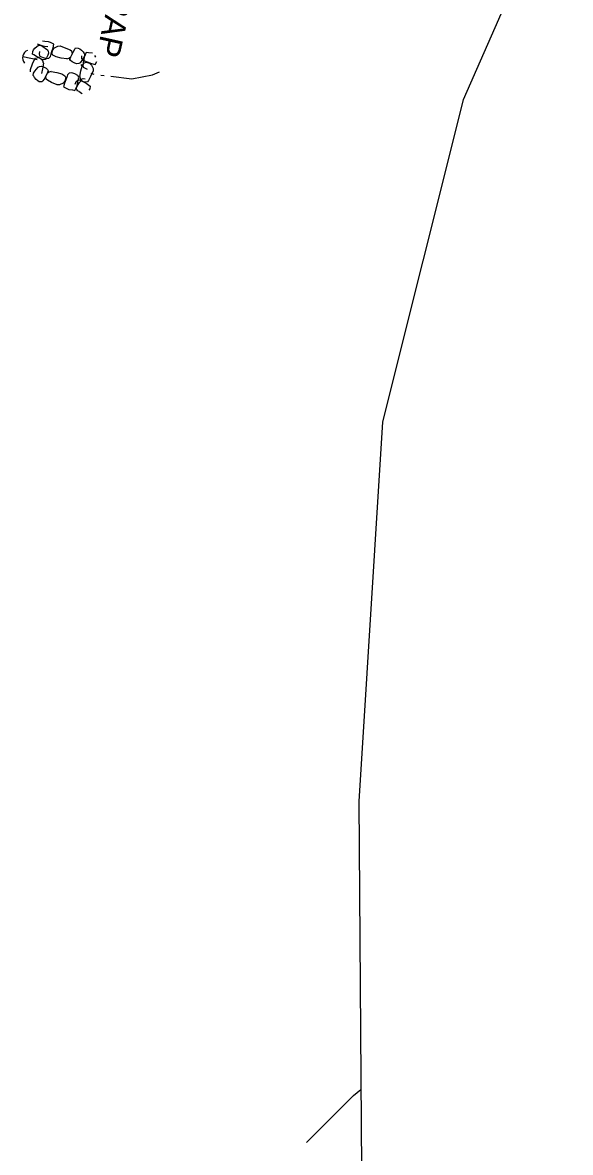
# Model space of a CAD drawing. Extents: x 589250 to 1188077, y 162953 to 363065.
# Drawn here: x 594259.3 to 594401.6, y 187511.1 to 187804.6 of the extents above; entities that cross this region are included whole.
import ezdxf

# ---------------------------------------------------------------- set-up
doc = ezdxf.new("R2010")
doc.units = 0
for name, color, linetype in [('E_DRN', 7, 'Continuous'), ('E_DRN_RipRap', 7, 'Continuous'), ('E_DRN_RipRap_Text', 7, 'Continuous'), ('E_MAP_Limits', 7, 'Continuous'), ('E_WTR_FlowLine', 7, 'Continuous')]:
    doc.layers.add(name, color=color, linetype=linetype)

msp = doc.modelspace()

# ---------------------------------------------------------------- linework, layer by layer
at = {"layer": 'E_DRN'}
msp.add_arc((594261.44, 187795.43), 2.11, 113.8246, 220.0848, dxfattribs=at)
at = {"layer": 'E_DRN_RipRap'}
for p, q in [((594262.52, 187797.94), (594262.99, 187798.35)), ((594262.52, 187797.94), (594262.99, 187798.35)), ((594262.99, 187798.35), (594263.38, 187798.59)), ((594262.99, 187798.35), (594263.38, 187798.59)), ((594263.14, 187799.09), (594264.3, 187798.58)), ((594263.14, 187799.09), (594264.3, 187798.58)), ((594263.38, 187798.59), (594263.54, 187798.68)), ((594263.38, 187798.59), (594263.54, 187798.68)), ((594263.54, 187798.68), (594264.1, 187798.64)), ((594263.54, 187798.68), (594264.1, 187798.64)), ((594264.1, 187798.64), (594264.69, 187798.31)), ((594264.1, 187798.64), (594264.69, 187798.31)), ((594264.3, 187798.58), (594264.98, 187798.48)), ((594264.3, 187798.58), (594264.98, 187798.48)), ((594265.1, 187799.69), (594264.45, 187799.78)), ((594265.1, 187799.69), (594264.45, 187799.78)), ((594264.69, 187798.31), (594265.21, 187797.92)), ((594264.69, 187798.31), (594265.21, 187797.92)), ((594264.98, 187798.48), (594265.84, 187798.32)), ((594264.98, 187798.48), (594265.84, 187798.32)), ((594266.08, 187799.6), (594265.1, 187799.69)), ((594266.08, 187799.6), (594265.1, 187799.69)), ((594266.59, 187799.38), (594266.08, 187799.6)), ((594266.59, 187799.38), (594266.08, 187799.6)), ((594267.42, 187798.95), (594266.59, 187799.38)), ((594267.42, 187798.95), (594266.59, 187799.38)), ((594266.91, 187797.1), (594267.26, 187798.01)), ((594266.91, 187797.1), (594267.26, 187798.01)), ((594267.2, 187797.49), (594267.61, 187798.03)), ((594267.2, 187797.49), (594267.61, 187798.03)), ((594267.26, 187798.01), (594267.42, 187798.95)), ((594267.26, 187798.01), (594267.42, 187798.95)), ((594267.61, 187798.03), (594268.46, 187798.48)), ((594267.61, 187798.03), (594268.46, 187798.48)), ((594268.46, 187798.48), (594269.09, 187798.51)), ((594268.46, 187798.48), (594269.09, 187798.51)), ((594269.09, 187798.51), (594270.57, 187797.96)), ((594269.09, 187798.51), (594270.57, 187797.96)), ((594261.93, 187796.39), (594261.96, 187797.09)), ((594261.93, 187796.39), (594261.96, 187797.09)), ((594262.25, 187796.17), (594261.93, 187796.39)), ((594262.25, 187796.17), (594261.93, 187796.39)), ((594261.96, 187797.09), (594262.19, 187797.51)), ((594261.96, 187797.09), (594262.19, 187797.51)), ((594262.19, 187797.51), (594262.52, 187797.94)), ((594262.19, 187797.51), (594262.52, 187797.94)), ((594262.97, 187795.72), (594262.25, 187796.17)), ((594262.97, 187795.72), (594262.25, 187796.17)), ((594262.43, 187794.95), (594262.66, 187795.29)), ((594262.43, 187794.95), (594262.66, 187795.29)), ((594262.66, 187795.29), (594263.49, 187795.47)), ((594262.66, 187795.29), (594263.49, 187795.47)), ((594264.4, 187795), (594262.97, 187795.72)), ((594264.4, 187795), (594262.97, 187795.72)), ((594264.18, 187795.11), (594263.49, 187795.47)), ((594264.18, 187795.11), (594263.49, 187795.47)), ((594263.71, 187797.07), (594263.6, 187796.45)), ((594263.71, 187797.07), (594263.6, 187796.45)), ((594263.6, 187796.45), (594263.73, 187795.99)), ((594263.6, 187796.45), (594263.73, 187795.99)), ((594263.73, 187795.99), (594263.83, 187795.88)), ((594263.73, 187795.99), (594263.83, 187795.88)), ((594263.83, 187795.88), (594264.7, 187795.49)), ((594263.83, 187795.88), (594264.7, 187795.49)), ((594264.56, 187794.63), (594264.18, 187795.11)), ((594264.56, 187794.63), (594264.18, 187795.11)), ((594264.7, 187795.49), (594265.43, 187795.27)), ((594264.7, 187795.49), (594265.43, 187795.27)), ((594265.54, 187795.42), (594265.19, 187795.02)), ((594265.54, 187795.42), (594265.19, 187795.02)), ((594265.21, 187797.92), (594265.77, 187797.5)), ((594265.21, 187797.92), (594265.77, 187797.5)), ((594265.43, 187795.27), (594266.12, 187795.33)), ((594265.43, 187795.27), (594266.12, 187795.33)), ((594265.84, 187796.09), (594265.54, 187795.42)), ((594265.84, 187796.09), (594265.54, 187795.42)), ((594265.77, 187797.5), (594265.94, 187797.15)), ((594265.77, 187797.5), (594265.94, 187797.15)), ((594266.01, 187796.62), (594265.84, 187796.09)), ((594266.01, 187796.62), (594265.84, 187796.09)), ((594265.94, 187797.15), (594266.01, 187796.62)), ((594265.94, 187797.15), (594266.01, 187796.62)), ((594266.12, 187795.33), (594266.57, 187795.78)), ((594266.12, 187795.33), (594266.57, 187795.78)), ((594266.57, 187795.78), (594266.64, 187796.15)), ((594266.57, 187795.78), (594266.64, 187796.15)), ((594266.64, 187796.15), (594266.91, 187797.1)), ((594266.64, 187796.15), (594266.91, 187797.1)), ((594266.93, 187796.66), (594267.2, 187797.49)), ((594266.93, 187796.66), (594267.2, 187797.49)), ((594267.19, 187796.11), (594266.93, 187796.66)), ((594267.19, 187796.11), (594266.93, 187796.66)), ((594268.04, 187795.64), (594267.19, 187796.11)), ((594268.04, 187795.64), (594267.19, 187796.11)), ((594269.34, 187795.33), (594268.04, 187795.64)), ((594269.34, 187795.33), (594268.04, 187795.64)), ((594270.81, 187795.16), (594269.34, 187795.33)), ((594270.81, 187795.16), (594269.34, 187795.33)), ((594270.57, 187797.96), (594271.66, 187797.46)), ((594270.57, 187797.96), (594271.66, 187797.46)), ((594270.81, 187795.16), (594271.36, 187795.31)), ((594270.81, 187795.16), (594271.36, 187795.31)), ((594271.36, 187795.31), (594271.84, 187795.7)), ((594271.36, 187795.31), (594271.84, 187795.7)), ((594271.63, 187795), (594271.73, 187795.49)), ((594271.63, 187795), (594271.73, 187795.49)), ((594271.66, 187797.46), (594272, 187797.23)), ((594271.66, 187797.46), (594272, 187797.23)), ((594271.73, 187795.49), (594272.44, 187796.93)), ((594271.73, 187795.49), (594272.44, 187796.93)), ((594271.84, 187795.7), (594272.19, 187796.4)), ((594271.84, 187795.7), (594272.19, 187796.4)), ((594272, 187797.23), (594272.19, 187796.4)), ((594272, 187797.23), (594272.19, 187796.4)), ((594272.44, 187796.93), (594272.87, 187797.65)), ((594272.44, 187796.93), (594272.87, 187797.65)), ((594272.87, 187797.65), (594273.09, 187797.97)), ((594272.87, 187797.65), (594273.09, 187797.97)), ((594273.09, 187797.97), (594273.79, 187797.95)), ((594273.09, 187797.97), (594273.79, 187797.95)), ((594273.79, 187797.95), (594274.22, 187797.73)), ((594273.79, 187797.95), (594274.22, 187797.73)), ((594274.22, 187797.73), (594274.65, 187797.4)), ((594274.22, 187797.73), (594274.65, 187797.4)), ((594274.62, 187795.9), (594274.64, 187795.21)), ((594274.62, 187795.9), (594274.64, 187795.21)), ((594274.64, 187795.21), (594275.07, 187794.73)), ((594274.64, 187795.21), (594275.07, 187794.73)), ((594274.65, 187797.4), (594275.07, 187796.94)), ((594274.65, 187797.4), (594275.07, 187796.94)), ((594275.05, 187795.24), (594274.67, 187794.72)), ((594275.05, 187795.24), (594274.67, 187794.72)), ((594275.37, 187795.83), (594275.05, 187795.24)), ((594275.37, 187795.83), (594275.05, 187795.24)), ((594275.07, 187796.94), (594275.32, 187796.55)), ((594275.07, 187796.94), (594275.32, 187796.55)), ((594275.32, 187795.63), (594275.22, 187794.95)), ((594275.32, 187795.63), (594275.22, 187794.95)), ((594275.81, 187796.8), (594275.32, 187795.63)), ((594275.81, 187796.8), (594275.32, 187795.63)), ((594275.32, 187796.55), (594275.41, 187796.39)), ((594275.32, 187796.55), (594275.41, 187796.39)), ((594275.41, 187796.39), (594275.37, 187795.83)), ((594275.41, 187796.39), (594275.37, 187795.83)), ((594276.47, 187796.71), (594275.81, 187796.8)), ((594276.47, 187796.71), (594275.81, 187796.8)), ((594277.44, 187796.62), (594276.47, 187796.71)), ((594277.44, 187796.62), (594276.47, 187796.71)), ((594278.35, 187795.58), (594278.08, 187796.06)), ((594278.35, 187795.58), (594278.08, 187796.06)), ((594261.34, 187792.4), (594261.91, 187793.87)), ((594261.34, 187792.4), (594261.91, 187793.87)), ((594261.35, 187791.77), (594261.34, 187792.4)), ((594261.35, 187791.77), (594261.34, 187792.4)), ((594261.91, 187793.87), (594262.43, 187794.95)), ((594261.91, 187793.87), (594262.43, 187794.95)), ((594262.52, 187791.97), (594262.92, 187792.47)), ((594262.52, 187791.97), (594262.92, 187792.47)), ((594262.92, 187792.47), (594263.37, 187793.02)), ((594262.92, 187792.47), (594263.37, 187793.02)), ((594263.37, 187793.02), (594263.72, 187793.18)), ((594263.37, 187793.02), (594263.72, 187793.18)), ((594263.72, 187793.18), (594264.26, 187793.24)), ((594263.72, 187793.18), (594264.26, 187793.24)), ((594264.52, 187792.6), (594264.19, 187791.31)), ((594264.52, 187792.6), (594264.19, 187791.31)), ((594264.26, 187793.24), (594264.78, 187793.05)), ((594264.26, 187793.24), (594264.78, 187793.05)), ((594264.88, 187794.89), (594264.4, 187795)), ((594264.88, 187794.89), (594264.4, 187795)), ((594264.71, 187794.07), (594264.52, 187792.6)), ((594264.71, 187794.07), (594264.52, 187792.6)), ((594264.71, 187794.07), (594264.56, 187794.63)), ((594264.71, 187794.07), (594264.56, 187794.63)), ((594264.78, 187793.05), (594265.44, 187792.73)), ((594264.78, 187793.05), (594265.44, 187792.73)), ((594265.19, 187795.02), (594264.88, 187794.89)), ((594265.19, 187795.02), (594264.88, 187794.89)), ((594265.44, 187792.73), (594265.82, 187792.37)), ((594265.44, 187792.73), (594265.82, 187792.37)), ((594265.82, 187792.37), (594265.95, 187792.06)), ((594265.82, 187792.37), (594265.95, 187792.06)), ((594271.77, 187794.69), (594271.63, 187795)), ((594271.77, 187794.69), (594271.63, 187795)), ((594272.17, 187794.34), (594271.77, 187794.69)), ((594272.17, 187794.34), (594271.77, 187794.69)), ((594272.85, 187794.06), (594272.17, 187794.34)), ((594272.85, 187794.06), (594272.17, 187794.34)), ((594273.37, 187793.89), (594272.85, 187794.06)), ((594273.37, 187793.89), (594272.85, 187794.06)), ((594273.91, 187793.97), (594273.37, 187793.89)), ((594273.91, 187793.97), (594273.37, 187793.89)), ((594274.25, 187794.15), (594273.91, 187793.97)), ((594274.25, 187794.15), (594273.91, 187793.97)), ((594274.67, 187794.72), (594274.25, 187794.15)), ((594274.67, 187794.72), (594274.25, 187794.15)), ((594274.44, 187792), (594274.83, 187793.27)), ((594274.44, 187792), (594274.83, 187793.27)), ((594274.46, 187793.68), (594274.9, 187793.06)), ((594274.46, 187793.68), (594274.9, 187793.06)), ((594274.83, 187793.27), (594275.35, 187794.09)), ((594274.83, 187793.27), (594275.35, 187794.09)), ((594275.08, 187794.09), (594274.97, 187793.48)), ((594275.08, 187794.09), (594274.97, 187793.48)), ((594274.97, 187793.48), (594275.09, 187793.01)), ((594274.97, 187793.48), (594275.09, 187793.01)), ((594275.07, 187794.73), (594275.42, 187794.64)), ((594275.07, 187794.73), (594275.42, 187794.64)), ((594275.22, 187794.95), (594275.08, 187794.09)), ((594275.22, 187794.95), (594275.08, 187794.09)), ((594275.09, 187793.01), (594275.2, 187792.9)), ((594275.09, 187793.01), (594275.2, 187792.9)), ((594275.2, 187792.9), (594276.07, 187792.51)), ((594275.2, 187792.9), (594276.07, 187792.51)), ((594275.35, 187794.09), (594275.92, 187794.32)), ((594275.35, 187794.09), (594275.92, 187794.32)), ((594275.42, 187794.64), (594276.36, 187794.31)), ((594275.42, 187794.64), (594276.36, 187794.31)), ((594275.92, 187794.32), (594276.73, 187794)), ((594275.92, 187794.32), (594276.73, 187794)), ((594276.36, 187794.31), (594277.25, 187793.91)), ((594276.36, 187794.31), (594277.25, 187793.91)), ((594276.73, 187794), (594277.24, 187793.55)), ((594276.73, 187794), (594277.24, 187793.55)), ((594277.24, 187793.55), (594277.64, 187792.67)), ((594277.24, 187793.55), (594277.64, 187792.67)), ((594277.25, 187793.91), (594278.17, 187793.68)), ((594277.25, 187793.91), (594278.17, 187793.68)), ((594277.64, 187792.67), (594277.63, 187792.04)), ((594277.64, 187792.67), (594277.63, 187792.04)), ((594278.17, 187793.68), (594278.65, 187794.49)), ((594278.17, 187793.68), (594278.65, 187794.49)), ((594262.11, 187790.83), (594262.18, 187791.39)), ((594262.11, 187790.83), (594262.18, 187791.39)), ((594262.2, 187790.67), (594262.11, 187790.83)), ((594262.2, 187790.67), (594262.11, 187790.83)), ((594262.18, 187791.39), (594262.52, 187791.97)), ((594262.18, 187791.39), (594262.52, 187791.97)), ((594262.43, 187790.27), (594262.2, 187790.67)), ((594262.43, 187790.27), (594262.2, 187790.67)), ((594262.83, 187789.79), (594262.43, 187790.27)), ((594262.83, 187789.79), (594262.43, 187790.27)), ((594263.24, 187789.44), (594262.83, 187789.79)), ((594263.24, 187789.44), (594262.83, 187789.79)), ((594263.66, 187789.2), (594263.24, 187789.44)), ((594263.66, 187789.2), (594263.24, 187789.44)), ((594264.36, 187789.15), (594263.66, 187789.2)), ((594264.36, 187789.15), (594263.66, 187789.2)), ((594264.59, 187789.46), (594264.36, 187789.15)), ((594264.59, 187789.46), (594264.36, 187789.15)), ((594265.06, 187790.17), (594264.59, 187789.46)), ((594265.06, 187790.17), (594264.59, 187789.46)), ((594265.82, 187791.57), (594265.06, 187790.17)), ((594265.82, 187791.57), (594265.06, 187790.17)), ((594265.71, 187791.36), (594265.33, 187790.68)), ((594265.71, 187791.36), (594265.33, 187790.68)), ((594265.48, 187789.84), (594265.33, 187790.68)), ((594265.48, 187789.84), (594265.33, 187790.68)), ((594265.81, 187789.6), (594265.48, 187789.84)), ((594265.81, 187789.6), (594265.48, 187789.84)), ((594266.2, 187791.73), (594265.71, 187791.36)), ((594266.2, 187791.73), (594265.71, 187791.36)), ((594266.87, 187789.05), (594265.81, 187789.6)), ((594266.87, 187789.05), (594265.81, 187789.6)), ((594265.95, 187792.06), (594265.82, 187791.57)), ((594265.95, 187792.06), (594265.82, 187791.57)), ((594266.76, 187791.85), (594266.2, 187791.73)), ((594266.76, 187791.85), (594266.2, 187791.73)), ((594266.76, 187791.85), (594268.22, 187791.62)), ((594266.76, 187791.85), (594268.22, 187791.62)), ((594268.22, 187791.62), (594269.51, 187791.25)), ((594268.22, 187791.62), (594269.51, 187791.25)), ((594269.51, 187791.25), (594270.33, 187790.74)), ((594269.51, 187791.25), (594270.33, 187790.74)), ((594270.26, 187789.37), (594269.83, 187788.85)), ((594270.26, 187789.37), (594269.83, 187788.85)), ((594270.57, 187789.74), (594270.18, 187788.84)), ((594270.57, 187789.74), (594270.18, 187788.84)), ((594270.57, 187790.18), (594270.26, 187789.37)), ((594270.57, 187790.18), (594270.26, 187789.37)), ((594270.33, 187790.74), (594270.57, 187790.18)), ((594270.33, 187790.74), (594270.57, 187790.18)), ((594270.89, 187790.68), (594270.57, 187789.74)), ((594270.89, 187790.68), (594270.57, 187789.74)), ((594270.97, 187791.04), (594270.89, 187790.68)), ((594270.97, 187791.04), (594270.89, 187790.68)), ((594271.44, 187791.47), (594270.97, 187791.04)), ((594271.44, 187791.47), (594270.97, 187791.04)), ((594272.13, 187791.5), (594271.44, 187791.47)), ((594272.13, 187791.5), (594271.44, 187791.47)), ((594272.85, 187791.25), (594272.13, 187791.5)), ((594272.85, 187791.25), (594272.13, 187791.5)), ((594273.7, 187790.82), (594272.85, 187791.25)), ((594273.7, 187790.82), (594272.85, 187791.25)), ((594272.95, 187788.57), (594273.28, 187789.23)), ((594272.95, 187788.57), (594273.28, 187789.23)), ((594273.28, 187789.23), (594273.65, 187789.61)), ((594273.28, 187789.23), (594273.65, 187789.61)), ((594273.58, 187788.77), (594273.77, 187789.62)), ((594273.58, 187788.77), (594273.77, 187789.62)), ((594273.65, 187789.61), (594273.96, 187789.73)), ((594273.65, 187789.61), (594273.96, 187789.73)), ((594273.8, 187790.71), (594273.7, 187790.82)), ((594273.8, 187790.71), (594273.7, 187790.82)), ((594273.77, 187789.62), (594273.9, 187790.23)), ((594273.77, 187789.62), (594273.9, 187790.23)), ((594273.9, 187790.23), (594273.8, 187790.71)), ((594273.9, 187790.23), (594273.8, 187790.71)), ((594273.96, 187789.73), (594274.44, 187789.6)), ((594273.96, 187789.73), (594274.44, 187789.6)), ((594274.14, 187788.98), (594274.59, 187789.53)), ((594274.14, 187788.98), (594274.59, 187789.53)), ((594274.18, 187790.54), (594274.44, 187792)), ((594274.18, 187790.54), (594274.44, 187792)), ((594274.18, 187790.54), (594274.3, 187789.98)), ((594274.18, 187790.54), (594274.3, 187789.98)), ((594274.19, 187789.61), (594274.51, 187789.84)), ((594274.19, 187789.61), (594274.51, 187789.84)), ((594274.3, 187789.98), (594274.65, 187789.48)), ((594274.3, 187789.98), (594274.65, 187789.48)), ((594274.44, 187789.6), (594275.84, 187788.8)), ((594274.44, 187789.6), (594275.84, 187788.8)), ((594274.51, 187789.84), (594275.02, 187790.01)), ((594274.51, 187789.84), (594275.02, 187790.01)), ((594274.65, 187789.48), (594275.32, 187789.08)), ((594274.65, 187789.48), (594275.32, 187789.08)), ((594275.02, 187790.01), (594275.57, 187789.93)), ((594275.02, 187790.01), (594275.57, 187789.93)), ((594276.17, 187789.22), (594275.32, 187789.08)), ((594276.17, 187789.22), (594275.32, 187789.08)), ((594276.41, 187789.55), (594276.17, 187789.22)), ((594276.41, 187789.55), (594276.17, 187789.22)), ((594276.98, 187790.6), (594276.41, 187789.55)), ((594276.98, 187790.6), (594276.41, 187789.55)), ((594277.63, 187792.04), (594276.98, 187790.6)), ((594277.63, 187792.04), (594276.98, 187790.6)), ((594268.33, 187788.43), (594266.87, 187789.05)), ((594268.33, 187788.43), (594266.87, 187789.05)), ((594268.95, 187788.43), (594268.33, 187788.43)), ((594268.95, 187788.43), (594268.33, 187788.43)), ((594269.83, 187788.85), (594268.95, 187788.43)), ((594269.83, 187788.85), (594268.95, 187788.43)), ((594270.18, 187788.84), (594269.98, 187787.92)), ((594270.18, 187788.84), (594269.98, 187787.92)), ((594269.98, 187787.92), (594270.79, 187787.45)), ((594269.98, 187787.92), (594270.79, 187787.45)), ((594270.79, 187787.45), (594271.29, 187787.21)), ((594270.79, 187787.45), (594271.29, 187787.21)), ((594271.29, 187787.21), (594272.26, 187787.07)), ((594271.29, 187787.21), (594272.26, 187787.07)), ((594272.26, 187787.07), (594272.91, 187786.95)), ((594272.26, 187787.07), (594272.91, 187786.95)), ((594272.91, 187786.95), (594273.46, 187788.1)), ((594272.91, 187786.95), (594273.46, 187788.1)), ((594273.33, 187787.34), (594273.4, 187787.9)), ((594273.33, 187787.34), (594273.4, 187787.9)), ((594273.42, 187787.18), (594273.33, 187787.34)), ((594273.42, 187787.18), (594273.33, 187787.34)), ((594273.4, 187787.9), (594273.74, 187788.47)), ((594273.4, 187787.9), (594273.74, 187788.47)), ((594273.65, 187786.78), (594273.42, 187787.18)), ((594273.65, 187786.78), (594273.42, 187787.18)), ((594273.46, 187788.1), (594273.58, 187788.77)), ((594273.46, 187788.1), (594273.58, 187788.77)), ((594273.74, 187788.47), (594274.14, 187788.98)), ((594273.74, 187788.47), (594274.14, 187788.98)), ((594274.34, 187786.33), (594273.85, 187786.72)), ((594274.34, 187786.33), (594273.85, 187786.72)), ((594274.81, 187786.08), (594274.34, 187786.33)), ((594274.81, 187786.08), (594274.34, 187786.33)), ((594275.84, 187788.8), (594276.53, 187788.32)), ((594275.84, 187788.8), (594276.53, 187788.32)), ((594276.53, 187788.32), (594276.84, 187788.08)), ((594276.53, 187788.32), (594276.84, 187788.08)), ((594276.78, 187787.39), (594276.53, 187786.98)), ((594276.78, 187787.39), (594276.53, 187786.98)), ((594276.84, 187788.08), (594276.78, 187787.39)), ((594276.84, 187788.08), (594276.78, 187787.39))]:
    msp.add_line(p, q, dxfattribs=at)
at = {"layer": 'E_MAP_Limits'}
for p, q in [((594401.64, 187848.06), (594373.76, 187784.51)), ((594373.76, 187784.51), (594352.81, 187700.86)), ((594352.81, 187700.86), (594346.69, 187602.23)), ((594346.69, 187602.23), (594347.34, 187506.68))]:
    msp.add_line(p, q, dxfattribs=at)
at = {"layer": 'E_WTR_FlowLine'}
for p, q in [((594259.34, 187795.75), (594263.09, 187795)), ((594277.01, 187791.44), (594277.85, 187791.15)), ((594279.62, 187790.93), (594280.5, 187790.82)), ((594282.27, 187790.61), (594287.72, 187789.96)), ((594287.72, 187789.96), (594293.03, 187790.99)), ((594293.03, 187790.99), (594294.89, 187791.78)), ((594333.08, 187513.6), (594345.31, 187525.84)), ((594345.31, 187525.84), (594347.2, 187527.38))]:
    msp.add_line(p, q, dxfattribs=at)

# ---------------------------------------------------------------- texts
at = {"layer": 'E_DRN_RipRap_Text'}
msp.add_text('RIPRAP', height=6, rotation=257.4222, dxfattribs=at).set_placement((594284.99, 187825.51))

doc.saveas('drawing.dxf')
